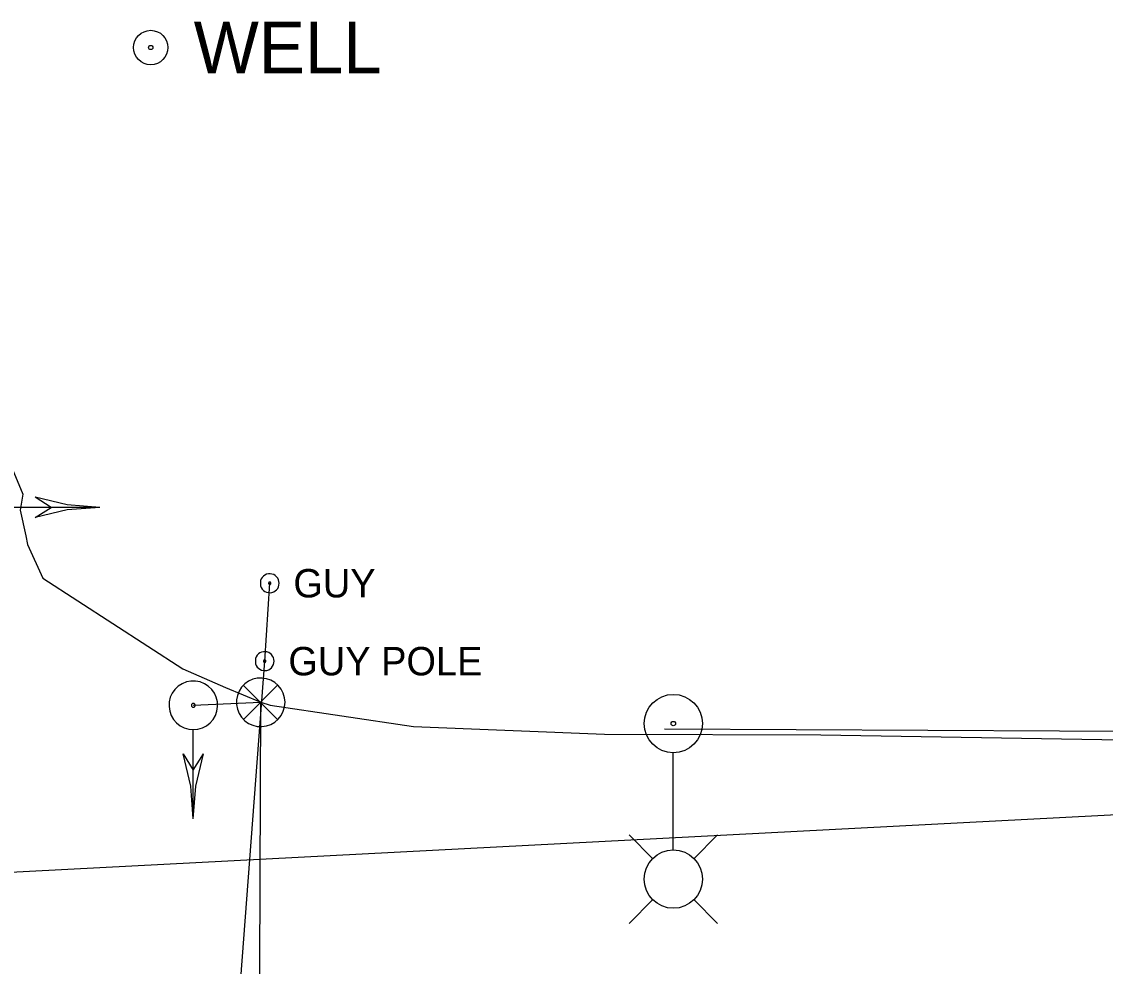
# Model space of a CAD drawing. Extents: x 600849 to 606371, y 330010 to 403088.
# Drawn here: x 602156.6 to 602303.7, y 366158.3 to 366286.4 of the extents above; entities that cross this region are included whole.
import ezdxf

# ---------------------------------------------------------------- set-up
doc = ezdxf.new("R2010")
doc.units = 0
for name, color, linetype in [('E_LTG', 7, 'Continuous'), ('E_LTG_CID', 7, 'Continuous'), ('E_MISCPROP_Well', 7, 'Continuous'), ('E_SIG', 7, 'Continuous'), ('E_UTL_EGuyPole', 7, 'Continuous'), ('E_UTL_EGuyWire', 7, 'Continuous'), ('E_UTL_Overhead', 7, 'Continuous'), ('E_UTL_SAN_UG', 7, 'Continuous')]:
    doc.layers.add(name, color=color, linetype=linetype)

# ---------------------------------------------------------------- blocks, each defined once
blk = doc.blocks.new('LPM')
at = {"layer": 'E_LTG'}
for p, q in [((107.59, 16.28), (88.62, 35.22)), ((140.12, 16.28), (159.07, 35.22)), ((100.23, 0), (23.62, 0)), ((107.59, -16.24), (88.62, -35.22)), ((140.12, -16.24), (159.07, -35.22))]:
    blk.add_line(p, q, dxfattribs=at)
for centre, radius in [((0, 0), 23.22), ((123.84, 0), 23.22), ((0, 0), 1.78)]:
    blk.add_circle(centre, radius, dxfattribs=at)
blk = doc.blocks.new('_U269')
at = {"layer": 'E_LTG', "xscale": 0.519255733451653, "yscale": 0.519255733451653}
blk.add_blockref('LPM', (0, 0), dxfattribs=at)

msp = doc.modelspace()

# ---------------------------------------------------------------- linework, layer by layer
at = {"layer": 'E_LTG_CID'}
msp.add_lwpolyline([(602243.83, 366190.49), (602333.14, 366190.04), (602401.04, 366188.55)], dxfattribs=at)
at = {"layer": 'E_MISCPROP_Well'}
for radius in [2.33, 0.292]:
    msp.add_circle((602174.14, 366282.91), radius, dxfattribs=at)
at = {"layer": 'E_SIG'}
for points in [[(602153.19, 366230.92), (602156.77, 366222.33), (602156.41, 366220.16), (602157.19, 366216.66), (602157.4, 366215.51), (602159.52, 366210.95)], [(602167.24, 366220.53), (602162.79, 366220.88), (602158.44, 366221.91)], [(602160.64, 366220.53), (602158.44, 366221.91)], [(602167.24, 366220.53), (602155.2, 366220.53)], [(602167.24, 366220.53), (602162.79, 366220.19), (602158.44, 366219.16)], [(602158.44, 366219.16), (602160.64, 366220.53)], [(602159.52, 366210.95), (602178.49, 366198.65), (602184.28, 366196.09), (602189.06, 366194.1)], [(602179.91, 366190.39), (602180.54, 366190.45), (602181.14, 366190.62), (602181.7, 366190.91), (602182.19, 366191.3), (602182.6, 366191.77), (602182.91, 366192.32), (602183.12, 366192.91), (602183.21, 366193.53), (602183.18, 366194.16), (602183.03, 366194.77), (602182.77, 366195.34), (602182.41, 366195.85), (602181.95, 366196.28), (602181.43, 366196.62), (602180.84, 366196.85), (602180.23, 366196.97), (602179.6, 366196.97), (602178.98, 366196.85), (602178.4, 366196.62), (602177.87, 366196.28), (602177.42, 366195.85), (602177.06, 366195.34), (602176.79, 366194.77), (602176.65, 366194.16), (602176.62, 366193.53), (602176.71, 366192.91), (602176.91, 366192.32), (602177.23, 366191.77), (602177.64, 366191.3), (602178.13, 366190.91), (602178.69, 366190.62), (602179.29, 366190.45), (602179.91, 366190.39)], [(602192.36, 366194.1), (602192.3, 366194.72), (602192.12, 366195.32), (602191.83, 366195.88), (602191.44, 366196.38), (602190.97, 366196.79), (602190.43, 366197.1), (602189.83, 366197.3), (602189.21, 366197.39), (602188.59, 366197.36), (602187.98, 366197.22), (602187.41, 366196.96), (602186.89, 366196.59), (602186.46, 366196.14), (602186.12, 366195.61), (602185.89, 366195.03), (602185.77, 366194.41), (602185.77, 366193.78), (602185.89, 366193.17), (602186.12, 366192.59), (602186.46, 366192.06), (602186.89, 366191.6), (602187.41, 366191.24), (602187.98, 366190.98), (602188.59, 366190.83), (602189.21, 366190.8), (602189.83, 366190.89), (602190.43, 366191.1), (602190.97, 366191.41), (602191.44, 366191.82), (602191.83, 366192.31), (602192.12, 366192.87), (602192.3, 366193.47), (602192.36, 366194.1)], [(602191.32, 366196.43), (602186.71, 366191.78)], [(602186.71, 366196.38), (602191.36, 366191.73)], [(602179.91, 366193.43), (602179.96, 366193.44), (602180.01, 366193.45), (602180.05, 366193.47), (602180.09, 366193.5), (602180.12, 366193.54), (602180.14, 366193.58), (602180.16, 366193.63), (602180.17, 366193.67), (602180.16, 366193.72), (602180.15, 366193.77), (602180.13, 366193.81), (602180.1, 366193.85), (602180.07, 366193.89), (602180.03, 366193.91), (602179.98, 366193.93), (602179.94, 366193.94), (602179.89, 366193.94), (602179.84, 366193.93), (602179.8, 366193.91), (602179.76, 366193.89), (602179.72, 366193.85), (602179.69, 366193.81), (602179.67, 366193.77), (602179.66, 366193.72), (602179.66, 366193.67), (602179.67, 366193.63), (602179.68, 366193.58), (602179.71, 366193.54), (602179.74, 366193.5), (602179.78, 366193.47), (602179.82, 366193.45), (602179.87, 366193.44), (602179.91, 366193.43)], [(602179.91, 366193.69), (602189.06, 366194.1), (602190.32, 366193.7), (602209.77, 366190.81), (602235.7, 366189.78), (602265.05, 366189.67)], [(602188.86, 366133.84), (602189.06, 366194.1)], [(602179.91, 366178.29), (602179.91, 366190.33)], [(602265.05, 366189.67), (602333.12, 366188.54), (602401, 366187.05)], [(602179.91, 366178.29), (602179.57, 366182.74), (602178.54, 366187.09)], [(602178.54, 366187.09), (602179.91, 366184.89)], [(602179.91, 366178.29), (602180.26, 366182.74), (602181.29, 366187.09)], [(602179.91, 366184.89), (602181.29, 366187.09)]]:
    msp.add_lwpolyline(points, dxfattribs=at)
at = {"layer": 'E_UTL_EGuyPole'}
for points in [[(602190.89, 366199.68), (602190.86, 366199.92), (602190.8, 366200.15), (602190.68, 366200.37), (602190.53, 366200.56), (602190.35, 366200.72), (602190.14, 366200.84), (602189.91, 366200.92), (602189.67, 366200.96), (602189.42, 366200.95), (602189.18, 366200.89), (602188.96, 366200.79), (602188.76, 366200.65), (602188.6, 366200.47), (602188.46, 366200.26), (602188.37, 366200.04), (602188.33, 366199.8), (602188.33, 366199.55), (602188.37, 366199.32), (602188.46, 366199.09), (602188.6, 366198.88), (602188.76, 366198.71), (602188.96, 366198.57), (602189.18, 366198.46), (602189.42, 366198.41), (602189.67, 366198.39), (602189.91, 366198.43), (602190.14, 366198.51), (602190.35, 366198.63), (602190.53, 366198.79), (602190.68, 366198.98), (602190.8, 366199.2), (602190.86, 366199.43), (602190.89, 366199.68)], [(602189.77, 366199.68), (602189.76, 366199.71), (602189.75, 366199.74), (602189.74, 366199.76), (602189.72, 366199.79), (602189.7, 366199.81), (602189.67, 366199.82), (602189.64, 366199.83), (602189.61, 366199.84), (602189.58, 366199.84), (602189.55, 366199.83), (602189.52, 366199.82), (602189.5, 366199.8), (602189.48, 366199.78), (602189.46, 366199.75), (602189.45, 366199.72), (602189.44, 366199.69), (602189.44, 366199.66), (602189.45, 366199.63), (602189.46, 366199.6), (602189.48, 366199.58), (602189.5, 366199.56), (602189.52, 366199.54), (602189.55, 366199.53), (602189.58, 366199.52), (602189.61, 366199.52), (602189.64, 366199.52), (602189.67, 366199.53), (602189.7, 366199.55), (602189.72, 366199.57), (602189.74, 366199.59), (602189.75, 366199.62), (602189.76, 366199.65), (602189.77, 366199.68)]]:
    msp.add_lwpolyline(points, dxfattribs=at)
at = {"layer": 'E_UTL_EGuyWire'}
for points in [[(602191.57, 366210.25), (602191.54, 366210.49), (602191.47, 366210.72), (602191.36, 366210.94), (602191.21, 366211.13), (602191.03, 366211.29), (602190.82, 366211.41), (602190.59, 366211.49), (602190.34, 366211.53), (602190.1, 366211.52), (602189.86, 366211.46), (602189.64, 366211.36), (602189.44, 366211.22), (602189.27, 366211.04), (602189.14, 366210.83), (602189.05, 366210.61), (602189.01, 366210.37), (602189.01, 366210.12), (602189.05, 366209.89), (602189.14, 366209.66), (602189.27, 366209.45), (602189.44, 366209.28), (602189.64, 366209.14), (602189.86, 366209.03), (602190.1, 366208.98), (602190.34, 366208.96), (602190.59, 366209), (602190.82, 366209.08), (602191.03, 366209.2), (602191.21, 366209.36), (602191.36, 366209.55), (602191.47, 366209.77), (602191.54, 366210), (602191.57, 366210.25)], [(602190.44, 366210.25), (602190.44, 366210.28), (602190.43, 366210.31), (602190.42, 366210.33), (602190.4, 366210.36), (602190.38, 366210.38), (602190.35, 366210.39), (602190.32, 366210.4), (602190.29, 366210.41), (602190.26, 366210.41), (602190.23, 366210.4), (602190.2, 366210.39), (602190.18, 366210.37), (602190.16, 366210.35), (602190.14, 366210.32), (602190.13, 366210.29), (602190.12, 366210.26), (602190.12, 366210.23), (602190.13, 366210.2), (602190.14, 366210.17), (602190.16, 366210.15), (602190.18, 366210.13), (602190.2, 366210.11), (602190.23, 366210.09), (602190.26, 366210.09), (602190.29, 366210.09), (602190.32, 366210.09), (602190.35, 366210.1), (602190.38, 366210.12), (602190.4, 366210.14), (602190.42, 366210.16), (602190.43, 366210.19), (602190.44, 366210.22), (602190.44, 366210.25)]]:
    msp.add_lwpolyline(points, dxfattribs=at)
at = {"layer": 'E_UTL_Overhead'}
msp.add_lwpolyline([(602180.9, 366084.27), (602189.6, 366199.68), (602190.28, 366210.25)], dxfattribs=at)
at = {"layer": 'E_UTL_SAN_UG'}
msp.add_line((602124.41, 366169.47), (602381.58, 366182.83), dxfattribs=at)

# ---------------------------------------------------------------- block references
at = {"layer": 'E_LTG', "xscale": 0.32808333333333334, "yscale": 0.32808333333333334, "rotation": -90.00000000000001}
msp.add_blockref('_U269', (602245.04, 366191.21), dxfattribs=at)

# ---------------------------------------------------------------- texts
at = {"layer": 'E_MISCPROP_Well'}
msp.add_text('WELL', height=7, dxfattribs=at).set_placement((602179.97, 366279.41))
at = {"layer": 'E_UTL_EGuyPole'}
msp.add_text('GUY POLE', height=3.85, dxfattribs=at).set_placement((602192.81, 366197.75))
at = {"layer": 'E_UTL_EGuyWire'}
msp.add_text('GUY', height=3.85, dxfattribs=at).set_placement((602193.49, 366208.32))

doc.saveas('drawing.dxf')
